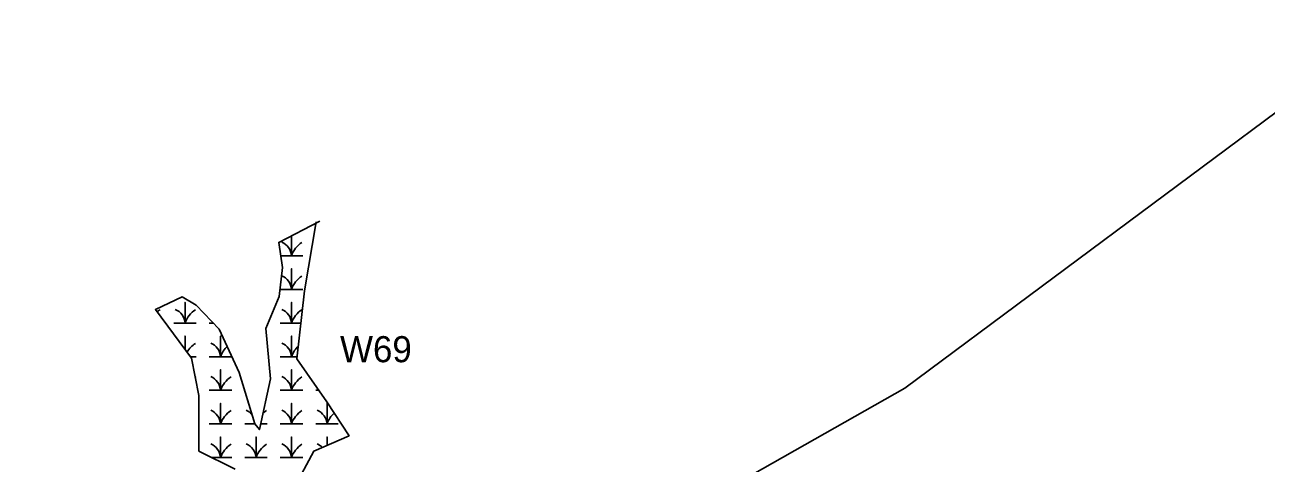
# Model space of a CAD drawing. Extents: x 1253697 to 1278588, y 912189 to 981699.
# Drawn here: x 1258160 to 1259111, y 959704 to 960040 of the extents above; entities that cross this region are included whole.
import ezdxf

# ---------------------------------------------------------------- set-up
doc = ezdxf.new("R2010")
doc.units = 0
doc.layers.add('Default', color=7, linetype='Continuous')
doc.layers.add('Exist Environmental Wetland Boundary', color=7, linetype='Continuous')

msp = doc.modelspace()

# ---------------------------------------------------------------- linework, layer by layer
at = {"layer": 'Default'}
msp.add_lwpolyline([(1259209.04, 960040.12), (1259147.92, 959994.67), (1258834.41, 959761.54), (1258315.58, 959467.64), (1258062.07, 959347.12), (1257840.86, 959244.72), (1257438.87, 959058.63), (1257345.6, 959097.64)], dxfattribs=at)
msp.add_lwpolyline([(1259209.04, 960040.12), (1259147.92, 959994.67), (1258834.41, 959761.54), (1258315.58, 959467.64), (1258062.07, 959347.12), (1257840.86, 959244.72), (1257438.87, 959058.63), (1257345.6, 959097.64)], dxfattribs=at)
at = {"layer": 'Exist Environmental Wetland Boundary'}
for p, q in [((1258301.33, 959811.57), (1258304.37, 959811.57)), ((1258286.95, 959785.79), (1258291.33, 959785.79)), ((1258382.94, 959760.01), (1258385.32, 959760.01)), ((1258328.54, 959734.23), (1258336.17, 959734.23)), ((1258340.7, 959734.23), (1258345.74, 959734.23))]:
    msp.add_line(p, q, dxfattribs=at)
for points in [[(1258385.99, 959889.75), (1258354.5, 959873.4), (1258357.42, 959854.15), (1258354.8, 959831.81), (1258344.57, 959807.45), (1258348.25, 959768.73), (1258339.74, 959729.88), (1258336.16, 959734.25), (1258324.25, 959773.74), (1258308.82, 959806.88), (1258291.36, 959825.28), (1258280.6, 959831.72), (1258260.06, 959821.88), (1258287.73, 959784.75), (1258293.2, 959756.02), (1258293.33, 959713.48), (1258321.18, 959699.55)], [(1258366.27, 959685.35), (1258381.31, 959713.36), (1258408.45, 959725.23), (1258391.51, 959751.16), (1258368.47, 959784.12), (1258374.15, 959836.29), (1258383.32, 959889.12)], [(1258356.06, 959863.13), (1258364.34, 959863.13), (1258364.34, 959878.51)], [(1258364.34, 959878.51), (1258364.34, 959863.13), (1258372.94, 959863.13)], [(1258355.74, 959837.35), (1258364.34, 959837.35), (1258364.34, 959853.13), (1258364.34, 959837.35), (1258372.94, 959837.35)], [(1258274.13, 959811.57), (1258282.73, 959811.57), (1258282.73, 959827.35), (1258282.73, 959811.57), (1258291.33, 959811.57)], [(1258355.74, 959811.57), (1258364.34, 959811.57), (1258364.34, 959827.35), (1258364.34, 959811.57), (1258371.46, 959811.57)], [(1258282.73, 959791.45), (1258282.73, 959801.57), (1258282.73, 959791.45)], [(1258301.33, 959785.79), (1258309.94, 959785.79), (1258309.94, 959801.57), (1258309.94, 959785.79), (1258318.54, 959785.79)], [(1258355.74, 959785.79), (1258364.34, 959785.79), (1258364.34, 959801.57), (1258364.34, 959785.79), (1258368.65, 959785.79)], [(1258301.33, 959760.01), (1258309.94, 959760.01), (1258309.94, 959775.79), (1258309.94, 959760.01), (1258318.54, 959760.01)], [(1258355.74, 959760.01), (1258364.34, 959760.01), (1258364.34, 959775.79), (1258364.34, 959760.01), (1258372.94, 959760.01)], [(1258301.33, 959734.23), (1258309.94, 959734.23), (1258309.94, 959750.01), (1258309.94, 959734.23), (1258318.54, 959734.23)], [(1258355.74, 959734.23), (1258364.34, 959734.23), (1258364.34, 959750.01), (1258364.34, 959734.23), (1258372.94, 959734.23)], [(1258382.94, 959734.23), (1258391.55, 959734.23), (1258391.55, 959750.01), (1258391.55, 959734.23), (1258400.15, 959734.23)], [(1258303.4, 959708.45), (1258309.94, 959708.45), (1258309.94, 959724.23), (1258309.94, 959708.45), (1258318.54, 959708.45)], [(1258328.54, 959708.45), (1258337.14, 959708.45), (1258337.14, 959724.23), (1258337.14, 959708.45), (1258345.74, 959708.45)], [(1258355.74, 959708.45), (1258364.34, 959708.45), (1258364.34, 959724.23), (1258364.34, 959708.45), (1258372.94, 959708.45)], [(1258391.55, 959717.84), (1258391.55, 959724.23), (1258391.55, 959717.84)]]:
    msp.add_lwpolyline(points, dxfattribs=at)
for centre, radius, start, end in [((1258352.08, 959862.24), 12.3, 4.14034, 67.53497), ((1258382.58, 959857.07), 19.22, 122.12745, 161.62219), ((1258352.08, 959836.46), 12.3, 4.14034, 67.53497), ((1258382.58, 959831.29), 19.22, 122.12745, 161.62219), ((1258273.77, 959805.51), 19.22, 122.12745, 130.31619), ((1258270.47, 959810.68), 12.3, 4.14034, 67.53497), ((1258300.98, 959805.51), 19.22, 122.12745, 161.62219), ((1258352.08, 959810.68), 12.3, 4.14034, 67.53497), ((1258382.58, 959805.51), 19.22, 122.12745, 161.62219), ((1258300.98, 959779.73), 19.22, 122.12745, 150.054), ((1258297.67, 959784.9), 12.3, 4.14034, 67.53497), ((1258328.18, 959779.73), 19.22, 133.4326, 161.62219), ((1258352.08, 959784.9), 12.3, 4.14034, 67.53497), ((1258382.58, 959779.73), 19.22, 132.79366, 161.62219), ((1258300.98, 959753.95), 19.22, 122.12745, 122.94216), ((1258297.67, 959759.12), 12.3, 4.14034, 67.53497), ((1258328.18, 959753.95), 19.22, 122.12745, 161.62219), ((1258352.08, 959759.12), 12.3, 4.14034, 67.53497), ((1258382.58, 959753.95), 19.22, 122.12745, 161.62219), ((1258297.67, 959733.34), 12.3, 4.14034, 67.53497), ((1258328.18, 959728.17), 19.22, 122.12745, 161.62219), ((1258324.87, 959733.34), 12.3, 42.64542, 67.53497), ((1258355.38, 959728.17), 19.22, 122.12745, 132.1097), ((1258352.08, 959733.34), 12.3, 4.14034, 67.53497), ((1258382.58, 959728.17), 19.22, 122.12745, 161.62219), ((1258379.28, 959733.34), 12.3, 4.14034, 67.53497), ((1258409.79, 959728.17), 19.22, 131.31965, 161.62219), ((1258297.67, 959707.56), 12.3, 4.14034, 67.53497), ((1258328.18, 959702.39), 19.22, 122.12745, 161.62219), ((1258324.87, 959707.56), 12.3, 4.14034, 67.53497), ((1258355.38, 959702.39), 19.22, 122.12745, 161.62219), ((1258352.08, 959707.56), 12.3, 4.14034, 67.53497), ((1258382.58, 959702.39), 19.22, 122.12745, 161.62219), ((1258379.28, 959707.56), 12.3, 45.10494, 67.53497)]:
    msp.add_arc(centre, radius, start, end, dxfattribs=at)

# ---------------------------------------------------------------- texts
msp.add_text('W69', height=20, dxfattribs=at).set_placement((1258401.52, 959781.52))

doc.saveas('drawing.dxf')
